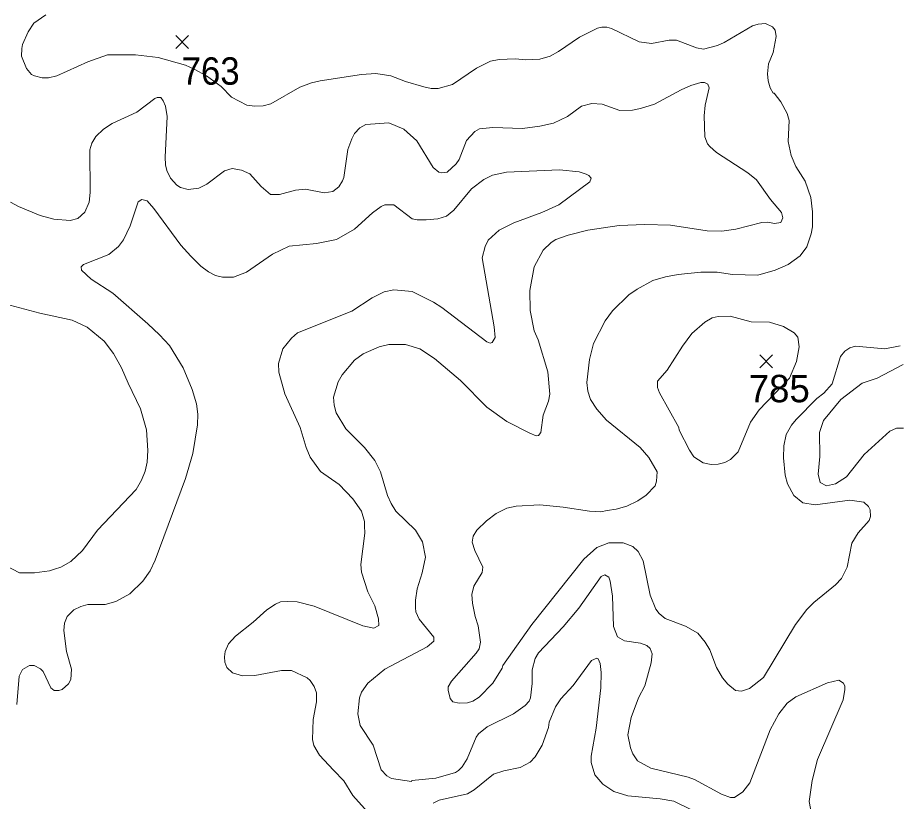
# Model space of a CAD drawing. Extents: x 294.2 to 320.3, y 7482.7 to 7510.7.
# Drawn here: x 309.032 to 311.605, y 7499.625 to 7501.915 of the extents above; entities that cross this region are included whole.
import ezdxf
from ezdxf.enums import TextEntityAlignment as Align

# ---------------------------------------------------------------- set-up
doc = ezdxf.new("R2010")
doc.units = 0
doc.header["$LTSCALE"] = 0.032
doc.layers.add('2', color=7, linetype='Continuous', lineweight=13)
doc.layers.add('21', color=7, linetype='Continuous', lineweight=25)
doc.layers.add('61', color=7, linetype='Continuous')

msp = doc.modelspace()

# ---------------------------------------------------------------- linework, layer by layer
at = {"layer": '2'}
for points in [[(309.1142, 7501.9226), (309.0791, 7501.8984), (309.0625, 7501.8735), (309.0459, 7501.8364), (309.044, 7501.8249), (309.0427, 7501.802), (309.0574, 7501.7662), (309.0727, 7501.7483), (309.081, 7501.7444), (309.104, 7501.7387), (309.1219, 7501.7387), (309.1462, 7501.7451), (309.2368, 7501.786), (309.2943, 7501.8064), (309.376, 7501.8064), (309.4424, 7501.7988), (309.5224, 7501.7764), (309.5476, 7501.7638), (309.5837, 7501.7449), (309.6262, 7501.7135), (309.657, 7501.6825), (309.7016, 7501.6589), (309.7246, 7501.6563)], [(310.0362, 7501.749), (310.0783, 7501.7515), (310.1218, 7501.7451), (310.1652, 7501.7278), (310.2188, 7501.7125), (310.2405, 7501.7081), (310.261, 7501.7081), (310.3024, 7501.7196), (310.3726, 7501.7668), (310.4135, 7501.7873), (310.4384, 7501.7924), (310.4857, 7501.7949), (310.5163, 7501.7911), (310.5572, 7501.7936), (310.5879, 7501.8026), (310.6121, 7501.8154), (310.6734, 7501.8581), (310.7258, 7501.8836), (310.7385, 7501.8869), (310.7538, 7501.8869), (310.7666, 7501.883), (310.8483, 7501.844), (310.8841, 7501.8396), (310.9352, 7501.8486), (310.9568, 7501.8492), (311.0156, 7501.8262), (311.0361, 7501.823), (311.0769, 7501.8332), (311.0961, 7501.8422), (311.1791, 7501.8907), (311.1957, 7501.8958), (311.2174, 7501.8977), (311.2372, 7501.8875), (311.2448, 7501.8786), (311.248, 7501.8594), (311.2397, 7501.8134), (311.2257, 7501.7802), (311.2231, 7501.7509), (311.2244, 7501.7304), (311.2308, 7501.71), (311.2391, 7501.6946), (311.2423, 7501.694), (311.2614, 7501.6685), (311.2806, 7501.6347), (311.2857, 7501.6142), (311.2831, 7501.5529), (311.2921, 7501.5121), (311.3055, 7501.4795), (311.3329, 7501.4367), (311.3495, 7501.3895), (311.3547, 7501.3474), (311.3547, 7501.3039), (311.3508, 7501.2835), (311.3374, 7501.2452), (311.3182, 7501.219), (311.2831, 7501.1935), (311.2455, 7501.1769), (311.1944, 7501.1628), (311.1203, 7501.1647), (311.0756, 7501.1711), (311.0284, 7501.1711), (310.962, 7501.1641), (310.925, 7501.1577), (310.8879, 7501.1468), (310.842, 7501.122), (310.8177, 7501.1047), (310.7704, 7501.0581), (310.7487, 7501.0294), (310.7142, 7500.963), (310.7027, 7500.9157), (310.6951, 7500.8493), (310.6976, 7500.8238), (310.706, 7500.7995), (310.7244, 7500.7714), (310.7525, 7500.7389), (310.8509, 7500.659), (310.8758, 7500.6297), (310.9007, 7500.5876), (310.8988, 7500.5608), (310.8943, 7500.5467), (310.8687, 7500.5199), (310.8439, 7500.5032), (310.8119, 7500.4873), (310.7807, 7500.4784), (310.7539, 7500.4746), (310.736, 7500.4713), (310.7028, 7500.4733), (310.6262, 7500.4848), (310.5572, 7500.4912), (310.4882, 7500.4879), (310.4614, 7500.4815), (310.4301, 7500.4662), (310.402, 7500.4452), (310.3733, 7500.4177), (310.3631, 7500.3999)], [(309.7246, 7501.6563), (309.7489, 7501.657), (309.7719, 7501.6634), (309.8562, 7501.7119), (309.8906, 7501.7247), (309.9162, 7501.7304), (310.0362, 7501.749)], [(310.5527, 7500.9732), (310.5412, 7501), (310.5297, 7501.0588), (310.5285, 7501.1175), (310.5412, 7501.1865), (310.5674, 7501.2356), (310.5904, 7501.2579), (310.6045, 7501.2663), (310.6402, 7501.2796), (310.6977, 7501.2944), (310.7896, 7501.3071), (310.8649, 7501.3103), (310.939, 7501.3084), (311.0463, 7501.2918), (311.0897, 7501.2911), (311.1306, 7501.2969), (311.2059, 7501.3167), (311.2238, 7501.3173), (311.2436, 7501.3135), (311.2621, 7501.3161), (311.2676, 7501.3299), (311.2636, 7501.3455), (311.232, 7501.3833), (311.1905, 7501.4412), (311.165, 7501.4616), (311.0735, 7501.5206), (311.0546, 7501.5382), (311.0475, 7501.5466), (311.0398, 7501.567), (311.038, 7501.6283), (311.0405, 7501.6589), (311.052, 7501.71), (311.0488, 7501.7202), (311.0386, 7501.7253), (311.0284, 7501.7253), (310.999, 7501.7164), (310.9703, 7501.7043), (310.893, 7501.6621), (310.8522, 7501.6493), (310.8279, 7501.6448), (310.7909, 7501.6436), (310.7398, 7501.6621), (310.7092, 7501.664), (310.6798, 7501.6557), (310.6383, 7501.6263), (310.5973, 7501.6067), (310.5572, 7501.5976), (310.5074, 7501.5912), (310.4206, 7501.5938), (310.381, 7501.5899), (310.3676, 7501.5823), (310.3433, 7501.5561), (310.3216, 7501.5006), (310.3133, 7501.4878), (310.2865, 7501.4635), (310.2712, 7501.4616), (310.2628, 7501.4629), (310.2462, 7501.477), (310.1983, 7501.5548), (310.1601, 7501.5887), (310.1167, 7501.6072), (310.049, 7501.6027), (310.0317, 7501.5925), (310.0164, 7501.5766), (310.0087, 7501.5606), (309.9966, 7501.53), (309.9851, 7501.4482), (309.9813, 7501.438), (309.9704, 7501.4207), (309.9525, 7501.4067), (309.9277, 7501.4029), (309.8728, 7501.4137), (309.8434, 7501.4106), (309.7974, 7501.3978), (309.7706, 7501.3978), (309.7438, 7501.4214), (309.7106, 7501.4584), (309.6863, 7501.4693), (309.6582, 7501.4737), (309.6365, 7501.4674), (309.5842, 7501.4284), (309.5612, 7501.4169), (309.5305, 7501.4124), (309.5075, 7501.4188), (309.4967, 7501.4253), (309.4788, 7501.4463), (309.4679, 7501.4687), (309.4641, 7501.4846), (309.4628, 7501.507), (309.4692, 7501.6263), (309.4635, 7501.6564), (309.4571, 7501.6717), (309.4501, 7501.6813), (309.4399, 7501.6819), (309.4328, 7501.6787)], [(309.4328, 7501.6787), (309.3799, 7501.6385), (309.3083, 7501.6053), (309.2828, 7501.5887), (309.2605, 7501.5676), (309.2489, 7501.5478), (309.2432, 7501.5287)], [(309.2432, 7501.5287), (309.2438, 7501.4035), (309.2413, 7501.3755), (309.2279, 7501.3467), (309.2081, 7501.3276), (309.1858, 7501.3224), (309.1372, 7501.3263), (309.0976, 7501.3365), (309.0344, 7501.3626), (309.0108, 7501.3761)], [(310.0541, 7499.5947), (310.0113, 7499.6426), (309.9845, 7499.6854), (309.9551, 7499.716), (309.9136, 7499.7601), (309.897, 7499.7882), (309.8938, 7499.8061), (309.8951, 7499.8648), (309.9053, 7499.9159), (309.9053, 7499.9427), (309.8983, 7499.9606), (309.8862, 7499.9785), (309.8778, 7499.9861), (309.8319, 7500.0078), (309.8025, 7500.0078), (309.7246, 7499.9925), (309.6889, 7499.9919), (309.6595, 7500.0008), (309.6429, 7500.0168), (309.6372, 7500.0321), (309.6359, 7500.0474), (309.6384, 7500.0627), (309.648, 7500.0857), (309.6684, 7500.1081), (309.7202, 7500.1489), (309.7604, 7500.1847), (309.7852, 7500.2013), (309.8, 7500.2077), (309.8191, 7500.2095), (309.8485, 7500.2077), (309.8983, 7500.1955), (310.04, 7500.138), (310.0726, 7500.1311), (310.0872, 7500.1387), (310.0866, 7500.1585), (310.0751, 7500.1968), (310.0547, 7500.2377), (310.0362, 7500.2951), (310.0349, 7500.3169), (310.0464, 7500.4088), (310.0451, 7500.4305), (310.0451, 7500.4433), (310.0368, 7500.4726), (310.0113, 7500.509), (309.9711, 7500.5505), (309.9168, 7500.5888), (309.8868, 7500.631), (309.8747, 7500.6591), (309.8574, 7500.7178), (309.8121, 7500.8161), (309.7948, 7500.8787), (309.7942, 7500.9043), (309.8063, 7500.9477), (309.8319, 7500.9789), (309.8498, 7500.9936), (310.0081, 7501.0569), (310.0681, 7501.0964), (310.1026, 7501.1136), (310.1307, 7501.12), (310.1849, 7501.1143), (310.2469, 7501.0837), (310.2712, 7501.0683), (310.4023, 7500.9673), (310.4127, 7500.9634), (310.4184, 7500.9657), (310.427, 7500.9799), (310.4244, 7501.0115), (310.3893, 7501.2133), (310.3982, 7501.2465), (310.4065, 7501.265), (310.4384, 7501.2937), (310.4812, 7501.3154), (310.5636, 7501.346), (310.6134, 7501.3684), (310.7034, 7501.4354), (310.7072, 7501.4457), (310.7008, 7501.454)], [(310.7008, 7501.454), (310.6932, 7501.4571), (310.6721, 7501.4642), (310.6147, 7501.4706), (310.4602, 7501.4629), (310.4193, 7501.4546), (310.3938, 7501.4418)], [(310.3938, 7501.4418), (310.358, 7501.4144), (310.3063, 7501.3524), (310.2852, 7501.3352), (310.2597, 7501.3269), (310.2252, 7501.3237), (310.1997, 7501.3237), (310.1849, 7501.3269), (310.1313, 7501.3678), (310.1052, 7501.3677), (310.0936, 7501.3626), (310.0688, 7501.3441), (310.0158, 7501.2969), (309.9634, 7501.2663), (309.9047, 7501.2548), (309.8248, 7501.2471), (309.777, 7501.2241), (309.701, 7501.1711), (309.6621, 7501.1571), (309.6301, 7501.157), (309.6097, 7501.1616), (309.5899, 7501.1718), (309.5669, 7501.189), (309.5375, 7501.2183), (309.5088, 7501.2497), (309.4296, 7501.3576), (309.4105, 7501.3793), (309.3952, 7501.3837), (309.3843, 7501.3767), (309.3607, 7501.3065), (309.3409, 7501.2656), (309.3269, 7501.2465), (309.2987, 7501.2228), (309.224, 7501.1935), (309.2176, 7501.1865), (309.2183, 7501.1775), (309.2464, 7501.1507), (309.3096, 7501.1098), (309.4127, 7501.0203), (309.4463, 7500.9885), (309.4756, 7500.9572), (309.5158, 7500.8915), (309.5414, 7500.8289), (309.5545, 7500.7864), (309.5586, 7500.7561), (309.5573, 7500.7255), (309.5439, 7500.6412), (309.5228, 7500.5684), (309.4334, 7500.3296), (309.4188, 7500.299), (309.3977, 7500.2683), (309.3594, 7500.2313), (309.3186, 7500.2089), (309.2879, 7500.2006), (309.2368, 7500.2006), (309.2164, 7500.1949), (309.196, 7500.1847), (309.1768, 7500.1649), (309.1691, 7500.1457), (309.1666, 7500.124), (309.1749, 7500.0627), (309.1895, 7500.0117), (309.1877, 7499.981), (309.18, 7499.9682), (309.1615, 7499.9523), (309.1526, 7499.949), (309.1385, 7499.9491), (309.1289, 7499.9567), (309.1065, 7500.0046), (309.0989, 7500.0129), (309.0798, 7500.0218), (309.0663, 7500.0218), (309.0459, 7500.0104), (309.0363, 7499.9912), (309.0299, 7499.9082)], [(309.0095, 7501.0753), (309.0964, 7501.0517), (309.1909, 7501.0313), (309.2355, 7501.0102), (309.2847, 7500.9693), (309.3121, 7500.9336), (309.3358, 7500.8915), (309.3549, 7500.8468), (309.3907, 7500.7715), (309.4086, 7500.7102), (309.4124, 7500.6501), (309.4099, 7500.6157), (309.4041, 7500.5901), (309.3933, 7500.5633), (309.3779, 7500.5364), (309.2656, 7500.4171), (309.2209, 7500.3577), (309.187, 7500.3264), (309.1577, 7500.3098), (309.1398, 7500.3034), (309.1245, 7500.2983), (309.081, 7500.2925), (309.0376, 7500.2932), (308.9948, 7500.3156)], [(310.5533, 7500.6942), (310.561, 7500.7025), (310.5674, 7500.7536), (310.5827, 7500.7944), (310.5865, 7500.8149), (310.5814, 7500.88), (310.5527, 7500.9732)], [(311.1708, 7499.6797), (311.1503, 7499.6528), (311.1267, 7499.6369), (311.1152, 7499.6369), (311.0884, 7499.6464), (311.0092, 7499.6892), (310.9914, 7499.6956), (310.8816, 7499.7224), (310.8432, 7499.7441), (310.8298, 7499.7639), (310.8222, 7499.7818), (310.8151, 7499.8201), (310.8247, 7499.8699), (310.8457, 7499.9274), (310.8649, 7499.9631), (310.8828, 7500.0295), (310.886, 7500.0564), (310.8802, 7500.0723), (310.8701, 7500.0806), (310.8522, 7500.0876), (310.8049, 7500.0946), (310.7845, 7500.1061), (310.7724, 7500.1361), (310.7698, 7500.2249), (310.7634, 7500.2689), (310.7596, 7500.2798), (310.7475, 7500.2874), (310.7366, 7500.2817), (310.6715, 7500.1898), (310.6261, 7500.1349), (310.554, 7500.0589), (310.5437, 7500.0423), (310.5348, 7500.0091), (310.5348, 7499.9695), (310.5304, 7499.9274), (310.5265, 7499.9178), (310.515, 7499.905), (310.4806, 7499.8814), (310.4039, 7499.8425), (310.3784, 7499.8227), (310.3714, 7499.8125), (310.3451, 7499.7492), (310.3308, 7499.7258), (310.3199, 7499.7158), (310.3112, 7499.7097), (310.2533, 7499.6931), (310.1837, 7499.686), (310.1831, 7499.683), (310.1245, 7499.6919), (310.1102, 7499.6997), (310.0941, 7499.7172), (310.0706, 7499.7891), (310.033, 7499.8469), (310.0259, 7499.8814), (310.0305, 7499.9274), (310.0368, 7499.944), (310.0553, 7499.9708), (310.1045, 7500.0116), (310.2284, 7500.0767), (310.2475, 7500.0934), (310.2475, 7500.1049), (310.2047, 7500.1572), (310.1958, 7500.1789), (310.1945, 7500.1904), (310.1939, 7500.2134), (310.199, 7500.2466), (310.2137, 7500.2926), (310.2233, 7500.3386), (310.2149, 7500.3833), (310.1939, 7500.4177), (310.1364, 7500.4726), (310.1237, 7500.4956), (310.1122, 7500.5186), (310.0923, 7500.5876), (310.0751, 7500.6208), (310.0457, 7500.659), (309.9909, 7500.714), (309.9628, 7500.76), (309.9564, 7500.7829), (309.9551, 7500.8059), (309.9685, 7500.8506), (309.9805, 7500.8714), (310.0161, 7500.9143), (310.0413, 7500.9323), (310.0886, 7500.9534), (310.1167, 7500.9598), (310.1652, 7500.9598), (310.2066, 7500.947), (310.2501, 7500.9189), (310.3254, 7500.8551), (310.4027, 7500.7765), (310.4608, 7500.7351), (310.5285, 7500.7012), (310.547, 7500.6929), (310.5533, 7500.6942)], [(310.3592, 7500.23), (310.3605, 7500.2045), (310.3682, 7500.1649), (310.3771, 7500.1381), (310.3842, 7500.0908), (310.3803, 7500.0704), (310.372, 7500.0583), (310.2995, 7499.9765), (310.29, 7499.96), (310.2897, 7499.9504), (310.2961, 7499.9261), (310.3031, 7499.9158), (310.3222, 7499.912), (310.3465, 7499.9133), (310.3618, 7499.9184), (310.3803, 7499.9299), (310.4199, 7499.9708), (310.448, 7500.0148), (310.4493, 7500.0225), (310.5342, 7500.1419), (310.6861, 7500.3328), (310.7238, 7500.3666), (310.759, 7500.3801), (310.8011, 7500.3807), (310.8298, 7500.3698), (310.8445, 7500.3552), (310.8598, 7500.3283), (310.8796, 7500.2275), (310.8968, 7500.1866), (310.9064, 7500.1738), (310.9237, 7500.1591), (310.9837, 7500.1374), (311.0188, 7500.117), (311.0405, 7500.0908), (311.0546, 7500.0679), (311.0743, 7500.0168), (311.0916, 7499.9861), (311.1069, 7499.9676), (311.1293, 7499.949), (311.1471, 7499.9472), (311.1701, 7499.9554), (311.211, 7499.9874), (311.3042, 7500.1419), (311.3381, 7500.1853), (311.3578, 7500.2064), (311.4217, 7500.2575), (311.4389, 7500.2766), (311.4555, 7500.3092), (311.4689, 7500.3794), (311.4881, 7500.4101), (311.52, 7500.4458), (311.5238, 7500.4579), (311.5232, 7500.4765), (311.5181, 7500.4867), (311.5047, 7500.4994), (311.4638, 7500.5052), (311.3617, 7500.4918), (311.3265, 7500.4969), (311.2997, 7500.5192), (311.2812, 7500.5531), (311.2748, 7500.5786), (311.2697, 7500.6284), (311.271, 7500.6642), (311.2774, 7500.6974), (311.2927, 7500.7242), (311.3067, 7500.7408), (311.3668, 7500.8021), (311.3878, 7500.8174), (311.4114, 7500.8448), (311.4357, 7500.9247), (311.4491, 7500.9406), (311.4638, 7500.9502), (311.4804, 7500.9547), (311.566, 7500.947), (311.6107, 7500.956)], [(311.6196, 7500.9017), (311.543, 7500.8615), (311.4998, 7500.847), (311.437, 7500.7995), (311.3867, 7500.738), (311.3752, 7500.7024), (311.3757, 7500.6323), (311.3706, 7500.5812), (311.3764, 7500.5569)], [(311.3764, 7500.5569), (311.3949, 7500.5467), (311.4217, 7500.5524), (311.4536, 7500.5735), (311.5053, 7500.6386), (311.58, 7500.7063), (311.5998, 7500.7152)], [(311.5998, 7500.7152), (311.6202, 7500.7152)], [(310.3631, 7500.3999), (310.3599, 7500.382), (310.3676, 7500.3577), (310.3912, 7500.3098), (310.3893, 7500.2939), (310.365, 7500.2543), (310.3592, 7500.23)], [(310.7283, 7500.0417), (310.7245, 7500.0435), (310.7085, 7500.0372), (310.6549, 7499.9637), (310.6191, 7499.9248), (310.6038, 7499.9018), (310.5853, 7499.8571)], [(310.9984, 7499.6011), (310.9492, 7499.626), (310.9096, 7499.633), (310.815, 7499.6417), (310.7742, 7499.654), (310.7415, 7499.6751), (310.7181, 7499.7026), (310.7078, 7499.7384), (310.7078, 7499.7576), (310.7226, 7499.8393), (310.7359, 7499.9568), (310.7372, 7500.0014), (310.7341, 7500.0283), (310.7283, 7500.0417)], [(311.4313, 7499.9791), (311.398, 7499.9714), (311.3061, 7499.9306), (311.2799, 7499.912), (311.2563, 7499.8814), (311.2308, 7499.8342), (311.1708, 7499.6797)], [(311.6056, 7499.5041), (311.5124, 7499.499), (311.446, 7499.5066), (311.3904, 7499.5315), (311.3668, 7499.5513), (311.3547, 7499.5737), (311.345, 7499.6247), (311.3534, 7499.686), (311.3693, 7499.7473), (311.444, 7499.9223), (311.4491, 7499.9516), (311.4491, 7499.9619), (311.4447, 7499.9701), (311.4313, 7499.9791)], [(310.5853, 7499.8571), (310.5827, 7499.8406), (310.5642, 7499.7895), (310.5438, 7499.755), (310.5297, 7499.7396), (310.4997, 7499.7243), (310.4525, 7499.7148), (310.4218, 7499.7051), (310.3657, 7499.6586), (310.3465, 7499.6471), (310.2635, 7499.6285), (310.2456, 7499.6203)]]:
    msp.add_lwpolyline(points, dxfattribs=at)
msp.add_lwpolyline([(311.0979, 7500.6149), (311.0782, 7500.6099), (311.0578, 7500.6092), (311.0348, 7500.6143), (311.0073, 7500.6322), (310.9946, 7500.6514), (310.9645, 7500.7101), (310.9633, 7500.7178), (310.907, 7500.8187), (310.9013, 7500.834), (310.9013, 7500.8525), (310.9294, 7500.8851), (310.9741, 7500.9553), (311.0022, 7500.9924), (311.0398, 7501.0255), (311.0616, 7501.0377), (311.0782, 7501.0415), (311.114, 7501.0428), (311.1752, 7501.0262), (311.2289, 7501.0255), (311.2697, 7501.0121), (311.3004, 7500.9936), (311.3119, 7500.9815), (311.3151, 7500.9528), (311.3074, 7500.9106), (311.2869, 7500.8614), (311.1989, 7500.7695), (311.1733, 7500.7331), (311.1369, 7500.6463), (311.1152, 7500.6239)], close=True, dxfattribs=at)
at = {"layer": '21'}
for p, q in [((309.4938, 7501.8622), (309.5313, 7501.8247)), ((309.5313, 7501.8622), (309.4938, 7501.8247)), ((311.2003, 7500.9296), (311.2378, 7500.8921)), ((311.2378, 7500.9296), (311.2003, 7500.8921))]:
    msp.add_line(p, q, dxfattribs=at)

# ---------------------------------------------------------------- texts
at = {"layer": '61', "width": 0.95}
msp.add_text('763', height=0.08, dxfattribs=at).set_placement((309.5958, 7501.7189), align=Align.CENTER)
at = {"layer": '61'}
msp.add_text('785', height=0.08, dxfattribs=at).set_placement((311.2572, 7500.7912), align=Align.CENTER)

doc.saveas('drawing.dxf')
